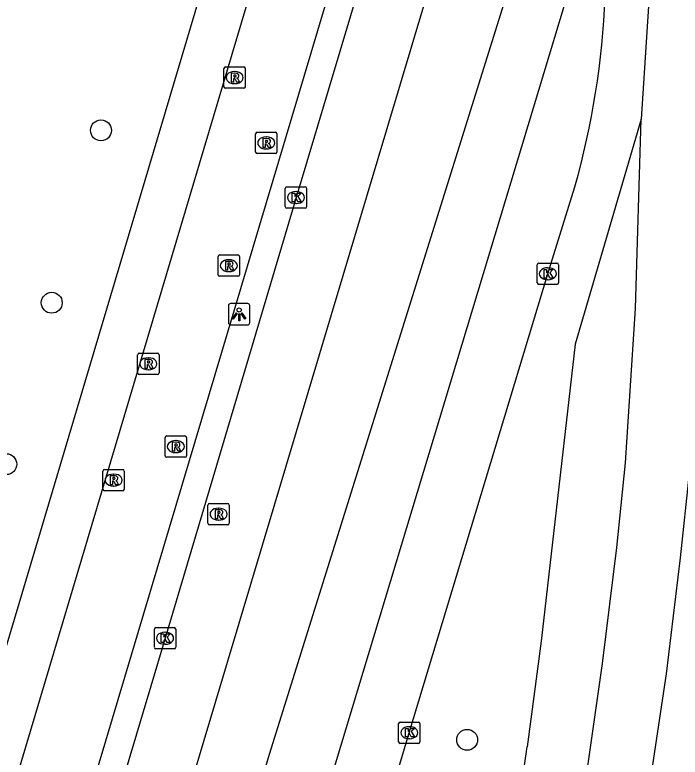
# Model space of a CAD drawing. Extents: x 159822 to 160765, y 380693 to 381634.
# Drawn here: x 160432.95 to 160464.11, y 380961.92 to 380996.69 of the extents above; entities that cross this region are included whole.
import ezdxf

# ---------------------------------------------------------------- set-up
doc = ezdxf.new("R2010")
doc.units = 0
for name, color, linetype in [('IMGEO_Boom', 7, 'Continuous'), ('IMGEO_Fietspad_gesloten', 7, 'Continuous'), ('IMGEO_Kolk', 7, 'Continuous'), ('IMGEO_Lichtpunt', 7, 'Continuous'), ('IMGEO_Rijbaan_regionaal_gesloten', 7, 'Continuous'), ('IMGEO_Rioolput', 7, 'Continuous'), ('IMGEO_Voetpad_open', 7, 'Continuous')]:
    doc.layers.add(name, color=color, linetype=linetype)

msp = doc.modelspace()

# ---------------------------------------------------------------- linework, layer by layer
at = {"layer": 'IMGEO_Boom'}
for centre in [(160436.982, 380991.276), (160434.675, 380983.203), (160432.548, 380975.639), (160454.135, 380962.731)]:
    msp.add_circle(centre, 0.489, dxfattribs=at)
at = {"layer": 'IMGEO_Fietspad_gesloten'}
for points in [[(160421.756, 380929.632), (160421.998, 380930.129), (160423.044, 380932.278), (160424, 380934.038), (160425.296, 380936.759), (160426.108, 380938.6), (160426.813, 380940.474), (160427.763, 380943.321), (160444.659, 381000), (160447.353, 381009.038), (160448.292, 381011.77), (160449.427, 381014.696), (160450.637, 381017.472)], [(160430.556, 380940.447), (160448.338, 381000), (160450.353, 381006.75)]]:
    msp.add_lwpolyline(points, dxfattribs=at)
at = {"layer": 'IMGEO_Kolk'}
for p, q in [((160445.617, 380987.704), (160445.617, 380988.556)), ((160445.692, 380988.63), (160446.544, 380988.63)), ((160446.105, 380988.41), (160446.13, 380988.41)), ((160446.618, 380988.556), (160446.618, 380987.704)), ((160446.128, 380987.85), (160446.103, 380987.85)), ((160446.544, 380987.63), (160445.692, 380987.63)), ((160457.417, 380984.133), (160457.417, 380984.985)), ((160457.492, 380985.059), (160458.344, 380985.059)), ((160458.418, 380984.985), (160458.418, 380984.133)), ((160457.905, 380984.839), (160457.93, 380984.839)), ((160457.928, 380984.279), (160457.903, 380984.279)), ((160458.344, 380984.059), (160457.492, 380984.059)), ((160439.484, 380967.062), (160439.484, 380967.914)), ((160439.559, 380967.988), (160440.411, 380967.988)), ((160440.485, 380967.914), (160440.485, 380967.062)), ((160439.972, 380967.768), (160439.997, 380967.768)), ((160439.995, 380967.208), (160439.97, 380967.208)), ((160440.411, 380966.988), (160439.559, 380966.988)), ((160450.925, 380962.637), (160450.925, 380963.489)), ((160451, 380963.563), (160451.852, 380963.563)), ((160451.413, 380963.343), (160451.438, 380963.343)), ((160451.926, 380963.489), (160451.926, 380962.637)), ((160451.436, 380962.783), (160451.411, 380962.783)), ((160451.852, 380962.563), (160451, 380962.563))]:
    msp.add_line(p, q, dxfattribs=at)
for points in [[(160445.617, 380987.704), (160445.617, 380988.556)], [(160445.692, 380988.63), (160446.544, 380988.63)], [(160446.618, 380988.556), (160446.618, 380987.704)], [(160445.938, 380988.33), (160446.061, 380988.33), (160446.061, 380988.179), (160446.191, 380988.33), (160446.355, 380988.33), (160446.209, 380988.179), (160446.362, 380987.93), (160446.21, 380987.93), (160446.125, 380988.094), (160446.061, 380988.027), (160446.061, 380987.93), (160445.938, 380987.93), (160445.938, 380988.33)], [(160446.544, 380987.63), (160445.692, 380987.63)], [(160457.417, 380984.133), (160457.417, 380984.985)], [(160457.492, 380985.059), (160458.344, 380985.059)], [(160458.418, 380984.985), (160458.418, 380984.133)], [(160457.738, 380984.759), (160457.861, 380984.759), (160457.861, 380984.608), (160457.991, 380984.759), (160458.155, 380984.759), (160458.009, 380984.608), (160458.162, 380984.359), (160458.01, 380984.359), (160457.925, 380984.523), (160457.861, 380984.456), (160457.861, 380984.359), (160457.738, 380984.359), (160457.738, 380984.759)], [(160458.344, 380984.059), (160457.492, 380984.059)], [(160439.484, 380967.062), (160439.484, 380967.914)], [(160439.559, 380967.988), (160440.411, 380967.988)], [(160440.485, 380967.914), (160440.485, 380967.062)], [(160439.805, 380967.688), (160439.928, 380967.688), (160439.928, 380967.537), (160440.058, 380967.688), (160440.222, 380967.688), (160440.076, 380967.537), (160440.229, 380967.288), (160440.077, 380967.288), (160439.992, 380967.452), (160439.928, 380967.385), (160439.928, 380967.288), (160439.805, 380967.288), (160439.805, 380967.688)], [(160440.411, 380966.988), (160439.559, 380966.988)], [(160450.925, 380962.637), (160450.925, 380963.489)], [(160451, 380963.563), (160451.852, 380963.563)], [(160451.926, 380963.489), (160451.926, 380962.637)], [(160451.246, 380963.263), (160451.369, 380963.263), (160451.369, 380963.112), (160451.499, 380963.263), (160451.663, 380963.263), (160451.517, 380963.112), (160451.67, 380962.863), (160451.518, 380962.863), (160451.433, 380963.027), (160451.369, 380962.96), (160451.369, 380962.863), (160451.246, 380962.863), (160451.246, 380963.263)], [(160451.852, 380962.563), (160451, 380962.563)]]:
    msp.add_lwpolyline(points, dxfattribs=at)
for centre, start, end in [((160445.694, 380988.554), 91.552, 178.448), ((160445.694, 380988.554), 91.552, 178.448), ((160446.542, 380988.554), 1.552, 88.448), ((160446.542, 380988.554), 1.552, 88.448), ((160445.694, 380987.706), 181.552, 268.448), ((160445.694, 380987.706), 181.552, 268.448), ((160446.542, 380987.706), 271.552, 358.448), ((160446.542, 380987.706), 271.552, 358.448), ((160457.494, 380984.983), 91.552, 178.448), ((160457.494, 380984.983), 91.552, 178.448), ((160458.342, 380984.983), 1.552, 88.448), ((160458.342, 380984.983), 1.552, 88.448), ((160457.494, 380984.135), 181.552, 268.448), ((160457.494, 380984.135), 181.552, 268.448), ((160458.342, 380984.135), 271.552, 358.448), ((160458.342, 380984.135), 271.552, 358.448), ((160439.561, 380967.912), 91.552, 178.448), ((160439.561, 380967.912), 91.552, 178.448), ((160440.409, 380967.912), 1.552, 88.448), ((160440.409, 380967.912), 1.552, 88.448), ((160439.561, 380967.064), 181.552, 268.448), ((160439.561, 380967.064), 181.552, 268.448), ((160440.409, 380967.064), 271.552, 358.448), ((160440.409, 380967.064), 271.552, 358.448), ((160451.002, 380963.487), 91.552, 178.448), ((160451.002, 380963.487), 91.552, 178.448), ((160451.85, 380963.487), 1.552, 88.448), ((160451.85, 380963.487), 1.552, 88.448), ((160451.002, 380962.639), 181.552, 268.448), ((160451.002, 380962.639), 181.552, 268.448), ((160451.85, 380962.639), 271.552, 358.448), ((160451.85, 380962.639), 271.552, 358.448)]:
    msp.add_arc(centre, 0.0765, start, end, dxfattribs=at)
for centre, major_axis, ratio, start_param, end_param in [((160446.104, 380988.13), (-0.387, 0.002), 0.722429, 4.712389, 7.853982), ((160446.129, 380988.13), (-0.39, 0.002), 0.717154, 1.570796, 4.712389), ((160457.904, 380984.559), (-0.387, 0.002), 0.722429, 4.712389, 7.853982), ((160457.929, 380984.559), (-0.39, 0.002), 0.717154, 1.570796, 4.712389), ((160439.971, 380967.488), (-0.387, 0.002), 0.722429, 4.712389, 7.853982), ((160439.996, 380967.488), (-0.39, 0.002), 0.717154, 1.570796, 4.712389), ((160451.412, 380963.063), (-0.387, 0.002), 0.722429, 4.712389, 7.853982), ((160451.437, 380963.063), (-0.39, 0.002), 0.717154, 1.570796, 4.712389)]:
    msp.add_ellipse(centre, major_axis=major_axis, ratio=ratio, start_param=start_param, end_param=end_param, dxfattribs=at)
at = {"layer": 'IMGEO_Lichtpunt'}
for p, q in [((160443.859, 380983.161), (160443.051, 380983.161)), ((160443.859, 380983.161), (160443.051, 380983.161)), ((160442.957, 380983.066), (160442.957, 380982.259)), ((160442.957, 380983.066), (160442.957, 380982.259)), ((160443.953, 380982.259), (160443.953, 380983.066)), ((160443.953, 380982.259), (160443.953, 380983.066)), ((160443.051, 380982.165), (160443.859, 380982.165)), ((160443.051, 380982.165), (160443.859, 380982.165))]:
    msp.add_line(p, q, dxfattribs=at)
for points in [[(160443.331, 380982.73), (160443.37, 380982.702), (160443.182, 380982.44), (160443.144, 380982.467), (160443.331, 380982.73)], [(160443.433, 380982.682), (160443.48, 380982.682), (160443.48, 380982.36), (160443.433, 380982.36), (160443.433, 380982.682)], [(160443.543, 380982.702), (160443.581, 380982.729), (160443.768, 380982.467), (160443.729, 380982.439), (160443.543, 380982.702)]]:
    msp.add_lwpolyline(points, dxfattribs=at)
msp.add_circle((160443.456, 380982.864), 0.0994, dxfattribs=at)
for centre, start, end in [((160443.051, 380983.066), 90, 180), ((160443.051, 380983.066), 90, 180), ((160443.859, 380983.066), 0, 90), ((160443.859, 380983.066), 0, 90), ((160443.051, 380982.259), 180, 270), ((160443.051, 380982.259), 180, 270), ((160443.859, 380982.259), 270, 0), ((160443.859, 380982.259), 270, 360)]:
    msp.add_arc(centre, 0.0946, start, end, dxfattribs=at)
at = {"layer": 'IMGEO_Rijbaan_regionaal_gesloten'}
for points in [[(160431.563, 380928.471), (160460.217, 381024.213)], [(160434.62, 380928.014), (160444.892, 380962.111), (160463.101, 381020.38)], [(160467.166, 381017.237), (160466.878, 381012.712), (160466.376, 381004.494), (160466.095, 381000), (160464.999, 380982.447), (160464.537, 380975.222), (160464.12, 380971.26), (160463.459, 380965.817), (160461.991, 380956.044), (160460.635, 380949.189), (160460.555, 380948.867)], [(160463.73, 381014.188), (160462.816, 381000), (160462.287, 380991.799)], [(160451.57, 381006.365), (160449.668, 381000), (160446.12, 380988.129), (160439.986, 380967.488), (160433.854, 380946.94), (160431.774, 380940.203)], [(160461.067, 381005.062), (160437.683, 380927.555)], [(160451.528, 380925.417), (160456.687, 380945.785), (160457.656, 380949.671), (160458.322, 380952.792), (160458.909, 380955.929), (160459.012, 380956.526), (160459.827, 380961.713), (160460.48, 380966.299), (160461.141, 380971.742), (160461.558, 380975.704), (160462.02, 380982.929), (160462.287, 380991.799)], [(160462.287, 380991.799), (160459.203, 380981.268), (160457.602, 380967.358), (160456.944, 380962.398)], [(160447.785, 380950.845), (160451.425, 380963.063), (160457.918, 380984.56), (160459.182, 380988.633)]]:
    msp.add_lwpolyline(points, dxfattribs=at)
for centre, radius, start, end in [((160423.115, 380998.91), 37.502, 344.096, 357.8873), ((160311.225, 380982.644), 147.119, 346.63279, 352.09021)]:
    msp.add_arc(centre, radius, start, end, dxfattribs=at)
at = {"layer": 'IMGEO_Rioolput'}
for p, q in [((160442.744, 380993.322), (160442.744, 380994.174)), ((160442.819, 380994.248), (160443.671, 380994.248)), ((160443.232, 380994.028), (160443.257, 380994.028)), ((160443.745, 380994.174), (160443.745, 380993.322)), ((160443.671, 380993.248), (160442.819, 380993.248)), ((160443.255, 380993.468), (160443.23, 380993.468)), ((160444.3, 380991.188), (160445.152, 380991.188)), ((160444.225, 380990.262), (160444.225, 380991.114)), ((160444.713, 380990.968), (160444.738, 380990.968)), ((160445.226, 380991.114), (160445.226, 380990.262)), ((160445.152, 380990.188), (160444.3, 380990.188)), ((160444.736, 380990.408), (160444.711, 380990.408)), ((160442.472, 380984.514), (160442.472, 380985.366)), ((160442.547, 380985.44), (160443.399, 380985.44)), ((160443.473, 380985.366), (160443.473, 380984.514)), ((160442.96, 380985.22), (160442.985, 380985.22)), ((160442.983, 380984.66), (160442.958, 380984.66)), ((160443.399, 380984.44), (160442.547, 380984.44)), ((160438.701, 380979.916), (160438.701, 380980.768)), ((160438.776, 380980.842), (160439.628, 380980.842)), ((160439.702, 380980.768), (160439.702, 380979.916)), ((160439.189, 380980.622), (160439.214, 380980.622)), ((160439.212, 380980.062), (160439.187, 380980.062)), ((160439.628, 380979.842), (160438.776, 380979.842)), ((160439.987, 380976.038), (160439.987, 380976.89)), ((160440.062, 380976.964), (160440.914, 380976.964)), ((160440.988, 380976.89), (160440.988, 380976.038)), ((160440.475, 380976.744), (160440.5, 380976.744)), ((160440.914, 380975.964), (160440.062, 380975.964)), ((160440.498, 380976.184), (160440.473, 380976.184)), ((160437.072, 380974.468), (160437.072, 380975.32)), ((160437.147, 380975.394), (160437.999, 380975.394)), ((160437.56, 380975.174), (160437.585, 380975.174)), ((160438.073, 380975.32), (160438.073, 380974.468)), ((160437.583, 380974.614), (160437.558, 380974.614)), ((160437.999, 380974.394), (160437.147, 380974.394)), ((160442.066, 380973.8), (160442.918, 380973.8)), ((160441.991, 380972.874), (160441.991, 380973.726)), ((160442.479, 380973.58), (160442.504, 380973.58)), ((160442.992, 380973.726), (160442.992, 380972.874)), ((160442.918, 380972.8), (160442.066, 380972.8)), ((160442.502, 380973.02), (160442.477, 380973.02))]:
    msp.add_line(p, q, dxfattribs=at)
for points in [[(160442.744, 380993.322), (160442.744, 380994.174)], [(160442.819, 380994.248), (160443.671, 380994.248)], [(160443.333, 380993.946), (160443.081, 380993.948), (160443.081, 380993.548)], [(160443.745, 380994.174), (160443.745, 380993.322)], [(160443.081, 380993.548), (160443.205, 380993.548), (160443.205, 380993.71), (160443.216, 380993.71)], [(160443.259, 380993.867), (160443.205, 380993.867), (160443.205, 380993.786)], [(160443.205, 380993.786), (160443.257, 380993.786)], [(160443.263, 380993.681), (160443.334, 380993.548), (160443.474, 380993.548), (160443.409, 380993.674)], [(160443.671, 380993.248), (160442.819, 380993.248)], [(160444.3, 380991.188), (160445.152, 380991.188)], [(160444.225, 380990.262), (160444.225, 380991.114)], [(160444.814, 380990.886), (160444.562, 380990.888), (160444.562, 380990.488)], [(160444.74, 380990.807), (160444.686, 380990.807), (160444.686, 380990.726)], [(160445.226, 380991.114), (160445.226, 380990.262)], [(160444.562, 380990.488), (160444.686, 380990.488), (160444.686, 380990.65), (160444.697, 380990.65)], [(160444.686, 380990.726), (160444.738, 380990.726)], [(160444.744, 380990.621), (160444.815, 380990.488), (160444.955, 380990.488), (160444.89, 380990.614)], [(160445.152, 380990.188), (160444.3, 380990.188)], [(160442.472, 380984.514), (160442.472, 380985.366)], [(160442.547, 380985.44), (160443.399, 380985.44)], [(160443.473, 380985.366), (160443.473, 380984.514)], [(160443.061, 380985.138), (160442.809, 380985.14), (160442.809, 380984.74)], [(160442.809, 380984.74), (160442.933, 380984.74), (160442.933, 380984.902), (160442.944, 380984.902)], [(160442.987, 380985.059), (160442.933, 380985.059), (160442.933, 380984.978)], [(160442.933, 380984.978), (160442.985, 380984.978)], [(160442.991, 380984.873), (160443.062, 380984.74), (160443.202, 380984.74), (160443.137, 380984.866)], [(160443.399, 380984.44), (160442.547, 380984.44)], [(160438.701, 380979.916), (160438.701, 380980.768)], [(160438.776, 380980.842), (160439.628, 380980.842)], [(160439.702, 380980.768), (160439.702, 380979.916)], [(160439.29, 380980.54), (160439.038, 380980.542), (160439.038, 380980.142)], [(160439.216, 380980.461), (160439.162, 380980.461), (160439.162, 380980.38)], [(160439.162, 380980.38), (160439.214, 380980.38)], [(160439.038, 380980.142), (160439.162, 380980.142), (160439.162, 380980.304), (160439.173, 380980.304)], [(160439.22, 380980.275), (160439.291, 380980.142), (160439.431, 380980.142), (160439.366, 380980.268)], [(160439.628, 380979.842), (160438.776, 380979.842)], [(160439.987, 380976.038), (160439.987, 380976.89)], [(160440.062, 380976.964), (160440.914, 380976.964)], [(160440.988, 380976.89), (160440.988, 380976.038)], [(160440.576, 380976.662), (160440.324, 380976.664), (160440.324, 380976.264)], [(160440.502, 380976.583), (160440.448, 380976.583), (160440.448, 380976.502)], [(160440.324, 380976.264), (160440.448, 380976.264), (160440.448, 380976.426), (160440.459, 380976.426)], [(160440.448, 380976.502), (160440.5, 380976.502)], [(160440.506, 380976.397), (160440.577, 380976.264), (160440.717, 380976.264), (160440.652, 380976.39)], [(160440.914, 380975.964), (160440.062, 380975.964)], [(160437.072, 380974.468), (160437.072, 380975.32)], [(160437.147, 380975.394), (160437.999, 380975.394)], [(160438.073, 380975.32), (160438.073, 380974.468)], [(160437.661, 380975.092), (160437.409, 380975.094), (160437.409, 380974.694)], [(160437.409, 380974.694), (160437.533, 380974.694), (160437.533, 380974.856), (160437.544, 380974.856)], [(160437.587, 380975.013), (160437.533, 380975.013), (160437.533, 380974.932)], [(160437.533, 380974.932), (160437.585, 380974.932)], [(160437.591, 380974.827), (160437.662, 380974.694), (160437.802, 380974.694), (160437.737, 380974.82)], [(160437.999, 380974.394), (160437.147, 380974.394)], [(160442.066, 380973.8), (160442.918, 380973.8)], [(160441.991, 380972.874), (160441.991, 380973.726)], [(160442.58, 380973.498), (160442.328, 380973.5), (160442.328, 380973.1)], [(160442.506, 380973.419), (160442.452, 380973.419), (160442.452, 380973.338)], [(160442.992, 380973.726), (160442.992, 380972.874)], [(160442.328, 380973.1), (160442.452, 380973.1), (160442.452, 380973.262), (160442.463, 380973.262)], [(160442.452, 380973.338), (160442.504, 380973.338)], [(160442.51, 380973.233), (160442.581, 380973.1), (160442.721, 380973.1), (160442.656, 380973.226)], [(160442.918, 380972.8), (160442.066, 380972.8)]]:
    msp.add_lwpolyline(points, dxfattribs=at)
for centre, radius, start, end in [((160442.821, 380994.172), 0.0765, 91.552, 178.448), ((160442.821, 380994.172), 0.0765, 91.552, 178.448), ((160443.332, 380993.836), 0.109, 350.3612, 89.416), ((160443.669, 380994.172), 0.0765, 1.552, 88.448), ((160443.669, 380994.172), 0.0765, 1.552, 88.448), ((160443.215, 380993.657), 0.0533, 26.0293, 88.6989), ((160443.241, 380993.975), 0.19, 274.7715, 282.9687), ((160443.265, 380993.771), 0.0964, 77.0061, 93.1865), ((160443.279, 380993.828), 0.0378, 276.6634, 79.6772), ((160443.33, 380993.836), 0.112, 277.5842, 350.9817), ((160443.314, 380993.621), 0.108, 29.5134, 73.7905), ((160442.821, 380993.324), 0.0765, 181.552, 268.448), ((160442.821, 380993.324), 0.0765, 181.552, 268.448), ((160443.669, 380993.324), 0.0765, 271.552, 358.448), ((160443.669, 380993.324), 0.0765, 271.552, 358.448), ((160444.302, 380991.112), 0.0765, 91.552, 178.448), ((160444.302, 380991.112), 0.0765, 91.552, 178.448), ((160445.15, 380991.112), 0.0765, 1.552, 88.448), ((160445.15, 380991.112), 0.0765, 1.552, 88.448), ((160444.746, 380990.711), 0.0964, 77.0061, 93.1865), ((160444.76, 380990.768), 0.0378, 276.6634, 79.6772), ((160444.813, 380990.776), 0.109, 350.3612, 89.416), ((160444.696, 380990.597), 0.0533, 26.0293, 88.6989), ((160444.722, 380990.915), 0.19, 274.7715, 282.9687), ((160444.811, 380990.776), 0.112, 277.5842, 350.9817), ((160444.795, 380990.561), 0.108, 29.5134, 73.7905), ((160444.302, 380990.264), 0.0765, 181.552, 268.448), ((160444.302, 380990.264), 0.0765, 181.552, 268.448), ((160445.15, 380990.264), 0.0765, 271.552, 358.448), ((160445.15, 380990.264), 0.0765, 271.552, 358.448), ((160442.549, 380985.364), 0.0765, 91.552, 178.448), ((160442.549, 380985.364), 0.0765, 91.552, 178.448), ((160443.397, 380985.364), 0.0765, 1.552, 88.448), ((160443.397, 380985.364), 0.0765, 1.552, 88.448), ((160442.943, 380984.849), 0.0533, 26.0293, 88.6989), ((160442.969, 380985.167), 0.19, 274.7715, 282.9687), ((160442.993, 380984.963), 0.0964, 77.0061, 93.1865), ((160443.007, 380985.02), 0.0378, 276.6634, 79.6772), ((160443.06, 380985.028), 0.109, 350.3612, 89.416), ((160443.058, 380985.028), 0.112, 277.5842, 350.9817), ((160443.042, 380984.813), 0.108, 29.5134, 73.7905), ((160442.549, 380984.516), 0.0765, 181.552, 268.448), ((160442.549, 380984.516), 0.0765, 181.552, 268.448), ((160443.397, 380984.516), 0.0765, 271.552, 358.448), ((160443.397, 380984.516), 0.0765, 271.552, 358.448), ((160438.778, 380980.766), 0.0765, 91.552, 178.448), ((160438.778, 380980.766), 0.0765, 91.552, 178.448), ((160439.626, 380980.766), 0.0765, 1.552, 88.448), ((160439.626, 380980.766), 0.0765, 1.552, 88.448), ((160439.198, 380980.569), 0.19, 274.7715, 282.9687), ((160439.222, 380980.365), 0.0964, 77.0061, 93.1865), ((160439.236, 380980.422), 0.0378, 276.6634, 79.6772), ((160439.289, 380980.43), 0.109, 350.3612, 89.416), ((160439.287, 380980.43), 0.112, 277.5842, 350.9817), ((160439.172, 380980.251), 0.0533, 26.0293, 88.6989), ((160439.271, 380980.215), 0.108, 29.5134, 73.7905), ((160438.778, 380979.918), 0.0765, 181.552, 268.448), ((160438.778, 380979.918), 0.0765, 181.552, 268.448), ((160439.626, 380979.918), 0.0765, 271.552, 358.448), ((160439.626, 380979.918), 0.0765, 271.552, 358.448), ((160440.064, 380976.888), 0.0765, 91.552, 178.448), ((160440.064, 380976.888), 0.0765, 91.552, 178.448), ((160440.912, 380976.888), 0.0765, 1.552, 88.448), ((160440.912, 380976.888), 0.0765, 1.552, 88.448), ((160440.508, 380976.487), 0.0964, 77.0061, 93.1865), ((160440.522, 380976.544), 0.0378, 276.6634, 79.6772), ((160440.575, 380976.552), 0.109, 350.3612, 89.416), ((160440.458, 380976.373), 0.0533, 26.0293, 88.6989), ((160440.484, 380976.691), 0.19, 274.7715, 282.9687), ((160440.573, 380976.552), 0.112, 277.5842, 350.9817), ((160440.557, 380976.337), 0.108, 29.5134, 73.7905), ((160440.064, 380976.04), 0.0765, 181.552, 268.448), ((160440.064, 380976.04), 0.0765, 181.552, 268.448), ((160440.912, 380976.04), 0.0765, 271.552, 358.448), ((160440.912, 380976.04), 0.0765, 271.552, 358.448), ((160437.149, 380975.318), 0.0765, 91.552, 178.448), ((160437.149, 380975.318), 0.0765, 91.552, 178.448), ((160437.997, 380975.318), 0.0765, 1.552, 88.448), ((160437.997, 380975.318), 0.0765, 1.552, 88.448), ((160437.543, 380974.803), 0.0533, 26.0293, 88.6989), ((160437.569, 380975.121), 0.19, 274.7715, 282.9687), ((160437.593, 380974.917), 0.0964, 77.0061, 93.1865), ((160437.607, 380974.974), 0.0378, 276.6634, 79.6772), ((160437.66, 380974.982), 0.109, 350.3612, 89.416), ((160437.658, 380974.982), 0.112, 277.5842, 350.9817), ((160437.642, 380974.767), 0.108, 29.5134, 73.7905), ((160437.149, 380974.47), 0.0765, 181.552, 268.448), ((160437.149, 380974.47), 0.0765, 181.552, 268.448), ((160437.997, 380974.47), 0.0765, 271.552, 358.448), ((160437.997, 380974.47), 0.0765, 271.552, 358.448), ((160442.068, 380973.724), 0.0765, 91.552, 178.448), ((160442.068, 380973.724), 0.0765, 91.552, 178.448), ((160442.916, 380973.724), 0.0765, 1.552, 88.448), ((160442.916, 380973.724), 0.0765, 1.552, 88.448), ((160442.512, 380973.323), 0.0964, 77.0061, 93.1865), ((160442.526, 380973.38), 0.0378, 276.6634, 79.6772), ((160442.579, 380973.388), 0.109, 350.3612, 89.416), ((160442.462, 380973.209), 0.0533, 26.0293, 88.6989), ((160442.488, 380973.527), 0.19, 274.7715, 282.9687), ((160442.577, 380973.388), 0.112, 277.5842, 350.9817), ((160442.561, 380973.173), 0.108, 29.5134, 73.7905), ((160442.068, 380972.876), 0.0765, 181.552, 268.448), ((160442.068, 380972.876), 0.0765, 181.552, 268.448), ((160442.916, 380972.876), 0.0765, 271.552, 358.448), ((160442.916, 380972.876), 0.0765, 271.552, 358.448)]:
    msp.add_arc(centre, radius, start, end, dxfattribs=at)
for centre, major_axis, ratio, start_param, end_param in [((160443.231, 380993.748), (-0.387, 0.002), 0.722429, 4.712389, 7.853982), ((160443.256, 380993.748), (-0.39, 0.002), 0.717154, 1.570796, 4.712389), ((160444.712, 380990.688), (-0.387, 0.002), 0.722429, 4.712389, 7.853982), ((160444.737, 380990.688), (-0.39, 0.002), 0.717154, 1.570796, 4.712389), ((160442.959, 380984.94), (-0.387, 0.002), 0.722429, 4.712389, 7.853982), ((160442.984, 380984.94), (-0.39, 0.002), 0.717154, 1.570796, 4.712389), ((160439.188, 380980.342), (-0.387, 0.002), 0.722429, 4.712389, 7.853982), ((160439.213, 380980.342), (-0.39, 0.002), 0.717154, 1.570796, 4.712389), ((160440.474, 380976.464), (-0.387, 0.002), 0.722429, 4.712389, 7.853982), ((160440.499, 380976.464), (-0.39, 0.002), 0.717154, 1.570796, 4.712389), ((160437.559, 380974.894), (-0.387, 0.002), 0.722429, 4.712389, 7.853982), ((160437.584, 380974.894), (-0.39, 0.002), 0.717154, 1.570796, 4.712389), ((160442.478, 380973.3), (-0.387, 0.002), 0.722429, 4.712389, 7.853982), ((160442.503, 380973.3), (-0.39, 0.002), 0.717154, 1.570796, 4.712389)]:
    msp.add_ellipse(centre, major_axis=major_axis, ratio=ratio, start_param=start_param, end_param=end_param, dxfattribs=at)
at = {"layer": 'IMGEO_Voetpad_open'}
msp.add_lwpolyline([(160445.508, 381010.666), (160426.044, 380945.334), (160424.831, 380939.775)], dxfattribs=at)

doc.saveas('drawing.dxf')
